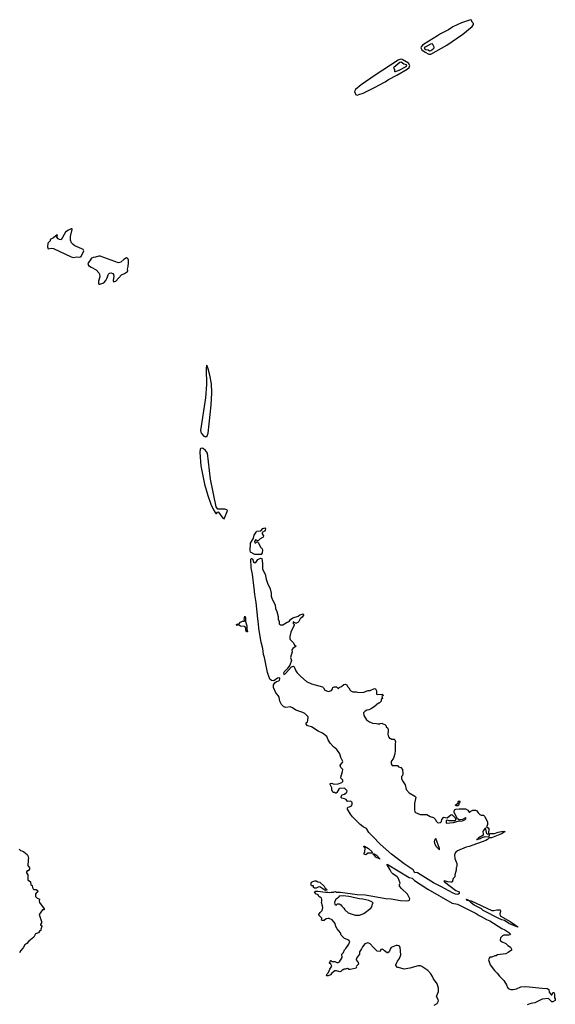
# Model space of a CAD drawing. Extents: x 2087054 to 2277909, y 548907 to 753496.
# Tile 368 of 444: x 2210331 to 2218832, y 632890 to 648513. Entities that reach past the tile are written whole.
import ezdxf

# ---------------------------------------------------------------- set-up
doc = ezdxf.new("R2010")
doc.units = 0

msp = doc.modelspace()

# ---------------------------------------------------------------- linework, layer by layer
at = {"layer": '0CON20XD'}
for points in [[(2216855, 647965), (2217110, 648110), (2217366, 648284), (2217512, 648405), (2217534, 648435), (2217533, 648453), (2217512, 648475), (2217502, 648505), (2217485, 648513), (2217345, 648466), (2217205, 648399), (2217137, 648353), (2217055, 648308), (2217009, 648291), (2216962, 648255), (2216825, 648175), (2216722, 648108), (2216701, 648085), (2216697, 648065), (2216714, 648034), (2216766, 647996), (2216825, 647965), (2216855, 647965)], [(2216835, 648020), (2216855, 648022), (2216889, 648045), (2216907, 648065), (2216907, 648077), (2216885, 648128), (2216854, 648125), (2216765, 648080), (2216752, 648065), (2216755, 648055), (2216775, 648042), (2216813, 648033), (2216835, 648020)], [(2215685, 647316), (2215715, 647324), (2215785, 647350), (2215963, 647435), (2216133, 647527), (2216187, 647565), (2216317, 647633), (2216481, 647729), (2216515, 647755), (2216525, 647785), (2216501, 647821), (2216403, 647883), (2216375, 647889), (2216338, 647872), (2215975, 647634), (2215751, 647479), (2215663, 647405), (2215648, 647385), (2215643, 647365), (2215654, 647354), (2215662, 647325), (2215685, 647316)], [(2216285, 647690), (2216295, 647691), (2216356, 647715), (2216465, 647772), (2216475, 647785), (2216471, 647795), (2216430, 647810), (2216385, 647839), (2216365, 647836), (2216267, 647755), (2216263, 647743), (2216280, 647725), (2216278, 647698), (2216285, 647690)], [(2211185, 644739), (2211235, 644753), (2211285, 644744), (2211307, 644755), (2211347, 644847), (2211336, 644865), (2211317, 644877), (2211205, 644925), (2211178, 644945), (2211153, 644975), (2211137, 645015), (2211135, 645075), (2211166, 645185), (2211163, 645193), (2211146, 645196), (2211095, 645170), (2211060, 645140), (2210988, 645022), (2210963, 645023), (2210940, 645035), (2210922, 645065), (2210932, 645095), (2210925, 645102), (2210869, 645051), (2210814, 645026), (2210816, 645004), (2210778, 644965), (2210773, 644907), (2210785, 644880), (2210832, 644888), (2210865, 644881), (2211148, 644748), (2211185, 644739)], [(2211605, 644316), (2211635, 644325), (2211665, 644340), (2211697, 644373), (2211716, 644405), (2211743, 644477), (2211755, 644493), (2211785, 644495), (2211808, 644485), (2211821, 644471), (2211827, 644445), (2211817, 644375), (2211818, 644358), (2211825, 644352), (2211855, 644366), (2211946, 644464), (2211995, 644486), (2212042, 644518), (2212048, 644532), (2212044, 644556), (2212054, 644595), (2212056, 644655), (2212056, 644696), (2212046, 644726), (2212025, 644733), (2211985, 644709), (2211935, 644664), (2211897, 644653), (2211610, 644760), (2211585, 644761), (2211535, 644743), (2211495, 644742), (2211472, 644728), (2211413, 644645), (2211425, 644615), (2211468, 644588), (2211543, 644545), (2211585, 644499), (2211598, 644475), (2211604, 644435), (2211582, 644365), (2211583, 644325), (2211588, 644318), (2211605, 644316)], [(2213285, 641894), (2213309, 641911), (2213320, 641955), (2213371, 642395), (2213381, 642595), (2213373, 642735), (2213351, 642875), (2213325, 642976), (2213305, 643023), (2213295, 643030), (2213289, 642975), (2213297, 642725), (2213281, 642511), (2213203, 641993), (2213207, 641967), (2213218, 641948), (2213256, 641906), (2213285, 641894)], [(2213575, 640594), (2213625, 640709), (2213627, 640725), (2213617, 640737), (2213589, 640745), (2213475, 640749), (2213452, 640782), (2213359, 641225), (2213312, 641635), (2213279, 641679), (2213242, 641712), (2213215, 641717), (2213198, 641702), (2213191, 641645), (2213207, 641433), (2213262, 641142), (2213315, 640963), (2213364, 640825), (2213405, 640738), (2213445, 640676), (2213455, 640678), (2213475, 640702), (2213485, 640700), (2213555, 640603), (2213575, 640594)], [(2214165, 640030), (2214065, 640030), (2213995, 640066), (2213987, 640085), (2213992, 640205), (2214040, 640285), (2214050, 640335), (2214087, 640383), (2214090, 640395), (2214095, 640400), (2214157, 640403), (2214190, 640440), (2214223, 640453), (2214231, 640435), (2214226, 640414), (2214215, 640399), (2214180, 640375), (2214182, 640355), (2214200, 640325), (2214196, 640304), (2214150, 640275), (2214118, 640242), (2214075, 640260), (2214060, 640235), (2214065, 640210), (2214078, 640212), (2214095, 640230), (2214105, 640230), (2214118, 640218), (2214156, 640136), (2214178, 640115), (2214187, 640095), (2214182, 640055), (2214165, 640030)], [(2217285, 634633), (2217246, 634636), (2217198, 634658), (2217028, 634755), (2216898, 634818), (2216645, 634976), (2216635, 634980), (2216605, 634977), (2216575, 635026), (2216431, 635121), (2216231, 635271), (2216052, 635432), (2215938, 635552), (2215875, 635616), (2215835, 635678), (2215785, 635706), (2215735, 635746), (2215615, 635867), (2215583, 635905), (2215533, 635985), (2215533, 636007), (2215545, 636020), (2215567, 636023), (2215595, 636040), (2215608, 636065), (2215610, 636095), (2215585, 636112), (2215535, 636110), (2215515, 636138), (2215485, 636153), (2215443, 636163), (2215430, 636175), (2215452, 636215), (2215486, 636224), (2215522, 636255), (2215530, 636275), (2215523, 636285), (2215485, 636319), (2215414, 636316), (2215394, 636306), (2215365, 636250), (2215355, 636240), (2215345, 636240), (2215335, 636250), (2215305, 636252), (2215285, 636290), (2215288, 636325), (2215258, 636378), (2215260, 636395), (2215285, 636400), (2215316, 636386), (2215385, 636389), (2215445, 636412), (2215460, 636425), (2215459, 636445), (2215436, 636475), (2215428, 636495), (2215456, 636586), (2215462, 636615), (2215430, 636650), (2215417, 636685), (2215454, 636726), (2215460, 636745), (2215430, 636805), (2215412, 636865), (2215363, 636933), (2215312, 636975), (2215258, 637035), (2215226, 637086), (2215205, 637142), (2215135, 637193), (2215066, 637226), (2214961, 637291), (2214901, 637311), (2214880, 637335), (2214880, 637355), (2214900, 637375), (2214907, 637393), (2214912, 637452), (2214855, 637507), (2214825, 637523), (2214716, 637556), (2214662, 637595), (2214625, 637611), (2214555, 637602), (2214521, 637611), (2214485, 637647), (2214458, 637698), (2214449, 637765), (2214435, 637790), (2214394, 637835), (2214360, 637915), (2214361, 637959), (2214381, 637989), (2214409, 638011), (2214445, 638022), (2214455, 638031), (2214462, 638055), (2214459, 638069), (2214424, 638065), (2214365, 638024), (2214326, 638026), (2214300, 638050), (2214262, 638155), (2214218, 638395), (2214202, 638442), (2214190, 638535), (2214163, 638635), (2214128, 638855), (2214123, 638925), (2214109, 639005), (2214087, 639265), (2214064, 639394), (2214055, 639495), (2214027, 639715), (2214007, 639815), (2214002, 639955), (2214005, 639962), (2214015, 639963), (2214032, 639955), (2214037, 639915), (2214045, 639903), (2214065, 639893), (2214080, 639900), (2214112, 639948), (2214155, 639969), (2214172, 639965), (2214186, 639885), (2214184, 639794), (2214229, 639715), (2214242, 639635), (2214263, 639575), (2214306, 639485), (2214324, 639416), (2214324, 639366), (2214331, 639335), (2214384, 639225), (2214392, 639172), (2214411, 639125), (2214431, 639045), (2214432, 639002), (2214448, 638965), (2214448, 638928), (2214463, 638913), (2214505, 638914), (2214575, 638953), (2214606, 638964), (2214628, 638995), (2214665, 639023), (2214750, 639050), (2214779, 639071), (2214815, 639082), (2214825, 639084), (2214834, 639075), (2214834, 639065), (2214815, 639034), (2214783, 639005), (2214763, 638967), (2214745, 638946), (2214725, 638937), (2214707, 638937), (2214673, 638957), (2214670, 638935), (2214688, 638918), (2214690, 638905), (2214632, 638795), (2214617, 638725), (2214617, 638695), (2214625, 638678), (2214678, 638625), (2214695, 638590), (2214718, 638575), (2214668, 638535), (2214652, 638515), (2214657, 638485), (2214631, 638395), (2214644, 638344), (2214617, 638273), (2214579, 638211), (2214531, 638165), (2214519, 638145), (2214525, 638126), (2214545, 638132), (2214645, 638244), (2214675, 638256), (2214686, 638245), (2214714, 638184), (2214735, 638152), (2214794, 638094), (2214885, 638014), (2214965, 637977), (2215137, 637927), (2215155, 637910), (2215176, 637876), (2215215, 637857), (2215235, 637856), (2215278, 637872), (2215296, 637894), (2215303, 637915), (2215325, 637928), (2215357, 637927), (2215385, 637903), (2215395, 637904), (2215404, 637916), (2215437, 637933), (2215475, 637966), (2215495, 637972), (2215525, 637960), (2215533, 637933), (2215555, 637910), (2215574, 637874), (2215585, 637862), (2215618, 637848), (2215675, 637848), (2215705, 637838), (2215795, 637842), (2215863, 637867), (2215895, 637870), (2215965, 637900), (2215978, 637898), (2215993, 637865), (2215994, 637814), (2216004, 637804), (2216085, 637810), (2216098, 637798), (2216098, 637792), (2216080, 637775), (2216090, 637745), (2216070, 637725), (2216068, 637702), (2216035, 637670), (2216025, 637670), (2215955, 637610), (2215900, 637575), (2215875, 637562), (2215843, 637557), (2215815, 637540), (2215790, 637515), (2215793, 637473), (2215838, 637405), (2215885, 637374), (2215933, 637353), (2215995, 637348), (2216015, 637340), (2216045, 637340), (2216053, 637347), (2216085, 637350), (2216095, 637340), (2216128, 637328), (2216148, 637308), (2216150, 637295), (2216170, 637275), (2216177, 637257), (2216180, 637235), (2216172, 637175), (2216183, 637133), (2216205, 637110), (2216225, 637110), (2216235, 637100), (2216275, 637100), (2216287, 637087), (2216298, 637055), (2216290, 637025), (2216292, 636915), (2216287, 636867), (2216262, 636798), (2216228, 636742), (2216228, 636708), (2216245, 636680), (2216325, 636680), (2216345, 636660), (2216378, 636648), (2216407, 636617), (2216412, 636545), (2216405, 636520), (2216390, 636505), (2216392, 636475), (2216408, 636435), (2216448, 636375), (2216465, 636300), (2216515, 636248), (2216603, 636193), (2216620, 636175), (2216600, 636075), (2216597, 635975), (2216602, 635945), (2216615, 635932), (2216685, 635900), (2216795, 635900), (2216845, 635872), (2216897, 635857), (2216930, 635825), (2216940, 635795), (2216960, 635775), (2216985, 635768), (2217010, 635775), (2217025, 635790), (2217030, 635825), (2217065, 635860), (2217115, 635850), (2217175, 635898), (2217192, 635902), (2217241, 635851), (2217254, 635815), (2217238, 635802), (2217148, 635802), (2217115, 635812), (2217102, 635808), (2217100, 635765), (2217215, 635773), (2217305, 635800), (2217345, 635794), (2217394, 635815), (2217412, 635835), (2217416, 635846), (2217405, 635849), (2217358, 635822), (2217325, 635816), (2217305, 635817), (2217282, 635832), (2217252, 635882), (2217228, 635938), (2217233, 635977), (2217253, 635987), (2217305, 635992), (2217405, 635990), (2217445, 635972), (2217465, 635940), (2217475, 635940), (2217494, 635956), (2217525, 635969), (2217565, 635969), (2217585, 635962), (2217607, 635927), (2217635, 635900), (2217655, 635892), (2217692, 635892), (2217715, 635870), (2217758, 635778), (2217757, 635745), (2217748, 635712), (2217740, 635705), (2217765, 635692), (2217777, 635675), (2217772, 635605), (2217778, 635592), (2217765, 635583), (2217744, 635594), (2217725, 635690), (2217687, 635645), (2217682, 635625), (2217689, 635595), (2217686, 635574), (2217665, 635556), (2217626, 635545), (2217594, 635508), (2217593, 635507), (2217583, 635505), (2217594, 635508), (2217640, 635520), (2217658, 635532), (2217719, 635551), (2217775, 635548), (2217790, 635575), (2217790, 635595), (2217805, 635602), (2217865, 635602), (2217927, 635623), (2218005, 635638), (2218039, 635635), (2217976, 635594), (2217927, 635573), (2217818, 635532), (2217785, 635531), (2217757, 635503), (2217731, 635489), (2217465, 635396), (2217415, 635384), (2217280, 635325), (2217254, 635305), (2217237, 635285), (2217233, 635255), (2217240, 635205), (2217267, 635125), (2217268, 635075), (2217258, 635055), (2217257, 635017), (2217238, 634945), (2217238, 634915), (2217212, 634885), (2217195, 634830), (2217173, 634827), (2217128, 634835), (2217075, 634849), (2217064, 634846), (2217071, 634835), (2217255, 634697), (2217308, 634675), (2217304, 634646), (2217285, 634633)], [(2213945, 638800), (2213935, 638802), (2213922, 638825), (2213921, 638865), (2213905, 638884), (2213835, 638892), (2213805, 638910), (2213785, 638902), (2213770, 638915), (2213775, 638930), (2213795, 638920), (2213808, 638922), (2213835, 638952), (2213865, 638970), (2213898, 638972), (2213900, 638985), (2213892, 638995), (2213905, 639048), (2213915, 639030), (2213917, 638967), (2213936, 638895), (2213936, 638846), (2213945, 638800)], [(2217285, 636040), (2217255, 636040), (2217250, 636055), (2217288, 636082), (2217293, 636107), (2217305, 636118), (2217318, 636105), (2217317, 636093), (2217302, 636078), (2217300, 636055), (2217285, 636040)], [(2215825, 635260), (2215800, 635275), (2215800, 635295), (2215810, 635305), (2215817, 635367), (2215795, 635390), (2215795, 635400), (2215805, 635400), (2215865, 635364), (2215920, 635315), (2215930, 635295), (2215914, 635286), (2215855, 635290), (2215825, 635260)], [(2216995, 635340), (2216995, 635360), (2216935, 635520), (2216914, 635495), (2216909, 635475), (2216913, 635445), (2216935, 635401), (2216995, 635340)], [(2210325, 635350), (2210345, 635330), (2210365, 635328), (2210395, 635312), (2210448, 635265), (2210468, 635235), (2210472, 635205), (2210468, 635195), (2210467, 635133), (2210460, 635125), (2210460, 635095), (2210488, 635055), (2210488, 635035), (2210465, 635010), (2210452, 635008), (2210440, 634995), (2210440, 634975), (2210460, 634945), (2210458, 634868), (2210500, 634835), (2210508, 634788), (2210515, 634780), (2210528, 634778), (2210532, 634745), (2210544, 634724), (2210555, 634712), (2210595, 634712), (2210616, 634696), (2210617, 634673), (2210590, 634655), (2210583, 634637), (2210583, 634603), (2210602, 634582), (2210645, 634560), (2210642, 634525), (2210648, 634505), (2210720, 634405), (2210718, 634392), (2210695, 634390), (2210638, 634315), (2210677, 634203), (2210677, 634185), (2210660, 634155), (2210662, 634145), (2210680, 634135), (2210682, 634125), (2210668, 634085), (2210670, 634065), (2210647, 634053), (2210628, 634022), (2210584, 634006), (2210556, 633954), (2210475, 633890), (2210445, 633857), (2210410, 633835), (2210386, 633785), (2210351, 633745), (2210327, 633705)], [(2216055, 635192), (2215983, 635223), (2215968, 635248), (2215938, 635275), (2215940, 635280), (2215955, 635280), (2215994, 635255), (2216055, 635192)], [(2216912, 632878), (2216955, 632903), (2216970, 632925), (2216976, 632945), (2216973, 632965), (2216948, 633015), (2216981, 633095), (2216980, 633145), (2216956, 633216), (2216900, 633295), (2216885, 633332), (2216857, 633375), (2216807, 633427), (2216715, 633491), (2216695, 633499), (2216655, 633500), (2216525, 633463), (2216435, 633450), (2216345, 633472), (2216330, 633475), (2216300, 633505), (2216300, 633515), (2216326, 633574), (2216361, 633619), (2216380, 633675), (2216370, 633795), (2216355, 633818), (2216325, 633826), (2216305, 633824), (2216228, 633792), (2216215, 633776), (2216195, 633724), (2216175, 633706), (2216165, 633706), (2216119, 633739), (2216105, 633756), (2216085, 633766), (2216065, 633758), (2216052, 633728), (2216006, 633736), (2215940, 633795), (2215895, 633850), (2215875, 633861), (2215855, 633864), (2215810, 633850), (2215770, 633805), (2215758, 633772), (2215726, 633725), (2215723, 633685), (2215675, 633620), (2215674, 633594), (2215702, 633552), (2215707, 633525), (2215678, 633495), (2215672, 633485), (2215677, 633473), (2215670, 633465), (2215575, 633442), (2215563, 633443), (2215535, 633460), (2215502, 633448), (2215475, 633450), (2215465, 633440), (2215455, 633440), (2215427, 633413), (2215412, 633408), (2215357, 633423), (2215335, 633422), (2215285, 633382), (2215263, 633357), (2215227, 633343), (2215205, 633340), (2215200, 633345), (2215202, 633355), (2215212, 633375), (2215232, 633395), (2215254, 633446), (2215286, 633494), (2215272, 633525), (2215250, 633545), (2215250, 633555), (2215260, 633565), (2215262, 633588), (2215268, 633588), (2215285, 633570), (2215332, 633572), (2215365, 633552), (2215385, 633552), (2215406, 633564), (2215448, 633635), (2215443, 633687), (2215468, 633712), (2215486, 633754), (2215510, 633775), (2215557, 633845), (2215570, 633885), (2215555, 633908), (2215487, 633937), (2215436, 633985), (2215424, 634025), (2215368, 634088), (2215350, 634125), (2215336, 634175), (2215292, 634232), (2215245, 634253), (2215225, 634253), (2215195, 634247), (2215165, 634221), (2215135, 634218), (2215122, 634225), (2215128, 634255), (2215122, 634265), (2215080, 634305), (2215080, 634315), (2215098, 634345), (2215132, 634378), (2215140, 634425), (2215138, 634455), (2215120, 634505), (2215128, 634525), (2215128, 634555), (2215120, 634575), (2215105, 634590), (2215095, 634590), (2215081, 634601), (2215066, 634626), (2215034, 634644), (2215010, 634675), (2215024, 634686), (2215065, 634686), (2215185, 634671), (2215221, 634671), (2215245, 634663), (2215275, 634672), (2215315, 634670), (2215323, 634677), (2215345, 634680), (2215362, 634672), (2215425, 634671), (2215685, 634634), (2215815, 634628), (2216145, 634568), (2216225, 634564), (2216375, 634535), (2216465, 634530), (2216506, 634535), (2216518, 634545), (2216524, 634565), (2216485, 634637), (2216395, 634722), (2216362, 634765), (2216360, 634785), (2216368, 634815), (2216338, 634895), (2216323, 634913), (2216252, 634962), (2216232, 634982), (2216213, 635025), (2216179, 635075), (2216161, 635105), (2216165, 635112), (2216515, 634905), (2216561, 634891), (2216596, 634855), (2216811, 634715), (2217196, 634496), (2217279, 634479), (2217578, 634332), (2217625, 634298), (2217656, 634286), (2217740, 634235), (2217794, 634214), (2217984, 634094), (2218032, 634072), (2218095, 634032), (2218121, 634005), (2218115, 633994), (2218095, 633989), (2218015, 633987), (2217995, 633978), (2217964, 633946), (2217957, 633915), (2217964, 633895), (2217977, 633885), (2218045, 633857), (2218078, 633825), (2218122, 633795), (2218138, 633765), (2218135, 633750), (2218085, 633710), (2218045, 633692), (2217915, 633678), (2217895, 633660), (2217875, 633660), (2217825, 633640), (2217793, 633637), (2217780, 633625), (2217770, 633595), (2217798, 633515), (2217867, 633425), (2217910, 633385), (2217945, 633338), (2218018, 633268), (2218057, 633197), (2218072, 633155), (2218085, 633142), (2218125, 633127), (2218165, 633127), (2218215, 633136), (2218285, 633169), (2218366, 633174), (2218626, 633144), (2218705, 633140), (2218732, 633125), (2218733, 633085), (2218765, 633042), (2218775, 633040), (2218780, 633045), (2218792, 633078), (2218805, 633080), (2218815, 633070), (2218822, 633045), (2218820, 632995), (2218832, 632975), (2218828, 632952), (2218795, 632930), (2218775, 632930), (2218725, 632980), (2218625, 632970), (2218505, 632912), (2218445, 632902), (2218385, 632882)], [(2215185, 634698), (2215173, 634703), (2215095, 634753), (2215070, 634750), (2215038, 634732), (2215012, 634735), (2214997, 634745), (2214995, 634770), (2214965, 634770), (2214958, 634785), (2214958, 634815), (2214963, 634827), (2214985, 634840), (2215015, 634848), (2215035, 634848), (2215063, 634833), (2215095, 634830), (2215162, 634765), (2215180, 634735), (2215202, 634715), (2215205, 634702), (2215185, 634698)], [(2215725, 634303), (2215795, 634333), (2215902, 634415), (2215918, 634435), (2215930, 634485), (2215940, 634495), (2215918, 634515), (2215872, 634535), (2215780, 634560), (2215725, 634566), (2215555, 634602), (2215465, 634613), (2215403, 634607), (2215398, 634592), (2215342, 634548), (2215329, 634505), (2215335, 634474), (2215355, 634466), (2215375, 634486), (2215404, 634484), (2215429, 634469), (2215442, 634445), (2215476, 634416), (2215491, 634391), (2215545, 634343), (2215654, 634304), (2215725, 634303)], [(2218235, 634113), (2218095, 634175), (2218025, 634220), (2217985, 634229), (2217926, 634256), (2217708, 634368), (2217685, 634380), (2217660, 634405), (2217545, 634462), (2217495, 634498), (2217465, 634530), (2217435, 634540), (2217420, 634555), (2217425, 634560), (2217465, 634540), (2217495, 634533), (2217825, 634378), (2217855, 634378), (2217905, 634392), (2217955, 634388), (2217962, 634365), (2217950, 634325), (2217956, 634295), (2218115, 634204), (2218186, 634156), (2218232, 634125), (2218240, 634115), (2218235, 634113)]]:
    msp.add_lwpolyline(points, dxfattribs=at)

doc.saveas('drawing.dxf')
